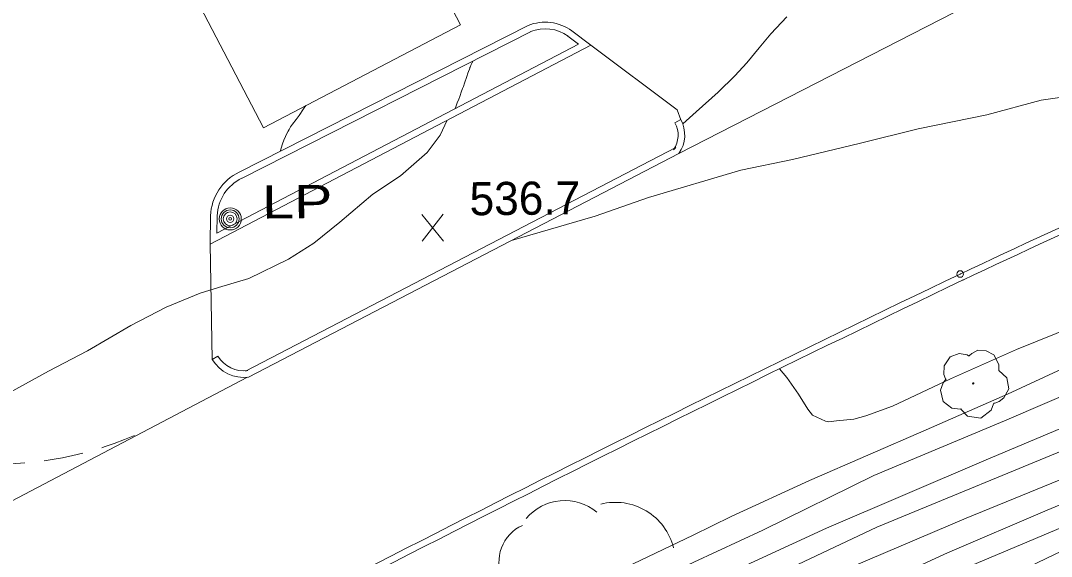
# Model space of a CAD drawing. Extents: x 2361284 to 2366480, y 6976556 to 6985346.
# Drawn here: x 2361781.5 to 2361931, y 6977872.8 to 6977950.5 of the extents above; entities that cross this region are included whole.
import ezdxf

# ---------------------------------------------------------------- set-up
doc = ezdxf.new("R2010")
doc.units = 0
doc.header["$LTSCALE"] = 1.9
doc.header["$PDMODE"] = 32
doc.header["$PDSIZE"] = 0.95
doc.linetypes.add('MEDIUM_DASHED', pattern=[4.5, 3, -1.5])
for name, color, linetype, lineweight in [('12', 7, 'Continuous', 13), ('13', 7, 'Continuous', 13), ('16', 7, 'Continuous', 13), ('3', 7, 'Continuous', 13), ('4', 7, 'Continuous', 13), ('7', 7, 'Continuous', 13)]:
    doc.layers.add(name, color=color, linetype=linetype, lineweight=lineweight)

msp = doc.modelspace()

# ---------------------------------------------------------------- linework, layer by layer
at = {"layer": '12'}
for p, q in [((2361842.837, 6977918.546), (2361839.72, 6977922.397)), ((2361839.757, 6977918.517), (2361842.8, 6977922.426))]:
    msp.add_line(p, q, dxfattribs=at)
for points in [[(2362093.556, 6977956.17), (2362077.501, 6977950.347), (2362070.332, 6977947.008), (2362056.988, 6977942.122), (2362046.038, 6977937.867), (2362033.849, 6977933.511), (2362019.879, 6977928.208), (2362006.256, 6977922.178), (2361992.43, 6977916.325), (2361974.78, 6977908.978), (2361958.025, 6977901.959), (2361940.831, 6977894.934), (2361921.208, 6977886.707), (2361898.389, 6977876.93), (2361884.24, 6977870.425), (2361866.365, 6977861.504), (2361851.278, 6977854.672), (2361843.365, 6977850.805), (2361827.47, 6977842.824), (2361810.049, 6977834.468), (2361794.531, 6977826.68), (2361779.664, 6977819.038)], [(2362124.692, 6977955.716), (2362110.277, 6977950.008), (2362094.607, 6977943.529), (2362079.148, 6977936.962), (2362066.342, 6977932.28), (2362049.089, 6977925.225), (2362033.344, 6977918.304), (2362016.229, 6977911.212), (2361994.993, 6977901.29), (2361976.969, 6977893.317), (2361961.828, 6977886.873), (2361954.042, 6977883.37), (2361937.192, 6977875.859), (2361919.631, 6977867.461), (2361903.503, 6977860.737), (2361885.256, 6977852.954), (2361865.039, 6977843.181), (2361853.513, 6977837.371), (2361837.786, 6977829.67), (2361813.148, 6977817.746), (2361796.094, 6977809.504), (2361793.059, 6977807.944)]]:
    msp.add_lwpolyline(points, dxfattribs=at)
at = {"layer": '13'}
for points in [[(2362096.01, 6977955.783), (2362077.231, 6977948.194), (2362059.222, 6977940.692), (2362036.296, 6977932.844), (2362017.578, 6977925.056), (2361984.439, 6977910.02), (2361966.622, 6977902.32), (2361935.713, 6977889.455), (2361905.688, 6977877.07), (2361850.225, 6977850.87), (2361828.276, 6977840.141), (2361808.082, 6977830.968), (2361792.767, 6977822.863), (2361782.8, 6977817.318)], [(2362098.482, 6977954.536), (2362075.813, 6977944.92), (2362060.829, 6977938.958), (2362043.877, 6977932.736), (2362025.836, 6977925.384), (2362007.067, 6977916.735), (2361989.219, 6977909.015), (2361964.826, 6977897.693), (2361940.284, 6977887.238), (2361918.617, 6977878.393), (2361897.173, 6977869.228), (2361874.24, 6977857.739), (2361857.389, 6977849.328), (2361833.844, 6977838.174), (2361819.72, 6977831.099), (2361803.528, 6977822.955), (2361795.971, 6977819.363), (2361776.151, 6977808.783), (2361765.756, 6977801.874), (2361761.279, 6977798.342)], [(2362114.806, 6977954.312), (2362094.973, 6977947.073), (2362076.52, 6977939.897), (2362055.995, 6977931.891), (2362035.066, 6977922.282), (2362018.829, 6977915.476), (2361993.333, 6977904.394), (2361977.95, 6977897.337), (2361952.282, 6977886.452), (2361938.208, 6977879.429), (2361919.173, 6977871.437), (2361904.402, 6977865.036), (2361880.4, 6977854.598), (2361853.616, 6977841.242), (2361835.322, 6977832.148), (2361814.531, 6977821.6), (2361799.162, 6977814.043), (2361793.081, 6977810.925)], [(2362101.969, 6977952.809), (2362085.599, 6977946.544), (2362073.66, 6977942.001), (2362061.134, 6977936.28), (2362044.047, 6977929.538), (2362032.571, 6977924.908), (2362015.5, 6977917.485), (2361997.658, 6977909.246), (2361982.144, 6977902.178), (2361963.433, 6977893.719), (2361944.262, 6977885.317), (2361930.405, 6977879.555), (2361915.955, 6977873.356), (2361894.557, 6977863.542), (2361876.044, 6977855.227), (2361860.426, 6977847.627), (2361842.154, 6977838.423), (2361828.906, 6977831.687), (2361813.54, 6977823.83), (2361799.326, 6977816.775), (2361783.86, 6977808.947), (2361775.254, 6977804.164), (2361767.436, 6977798.711), (2361762.503, 6977795.804)], [(2362075.993, 6977952.222), (2362061.551, 6977947.145), (2362043.404, 6977940.442), (2362031.379, 6977935.628), (2362016.266, 6977929.444), (2361997.582, 6977922.566), (2361979.702, 6977916.094), (2361961.518, 6977907.912), (2361943.426, 6977900.73), (2361924.183, 6977892.465), (2361905.247, 6977884.556), (2361889.172, 6977876.633), (2361879.135, 6977872.006), (2361863.375, 6977864.526), (2361845.945, 6977856.041), (2361828.681, 6977847.965), (2361817.608, 6977842.86), (2361801.802, 6977835.159), (2361791.034, 6977829.546), (2361773.513, 6977820.03), (2361765.722, 6977814.895), (2361759.259, 6977808.823), (2361757.322, 6977806.544)], [(2361877.541, 6977935.525), (2361879.494, 6977937.264), (2361882.657, 6977940.134), (2361885.075, 6977942.477), (2361886.818, 6977944.393), (2361888.617, 6977946.571), (2361890.338, 6977948.587), (2361892.615, 6977951.059)], [(2361983.898, 6977942.796), (2361982.977, 6977944.908), (2361981.974, 6977946.268), (2361980.548, 6977948.065), (2361979.198, 6977949.122), (2361975.078, 6977950.203), (2361971.137, 6977950.115), (2361968.144, 6977949.387), (2361957.988, 6977945.8), (2361953.264, 6977944.155), (2361944.926, 6977941.685), (2361938.29, 6977940.243), (2361929.51, 6977938.969), (2361921.622, 6977936.824), (2361911.7, 6977934.81), (2361903.319, 6977932.71), (2361893.442, 6977930.376), (2361885.965, 6977928.805), (2361872.572, 6977924.867), (2361864.828, 6977922.173), (2361852.73, 6977918.637)], [(2361847.143, 6977944.666), (2361846.968, 6977944.319), (2361846.882, 6977944.146), (2361846.799, 6977943.971), (2361846.758, 6977943.883), (2361846.707, 6977943.765), (2361846.682, 6977943.706), (2361846.645, 6977943.617), (2361846.594, 6977943.481), (2361846.466, 6977943.123), (2361846.383, 6977942.884), (2361846.219, 6977942.404), (2361845.894, 6977941.444), (2361845.73, 6977940.965), (2361845.618, 6977940.647), (2361845.561, 6977940.488), (2361845.474, 6977940.25), (2361845.198, 6977939.505), (2361845.059, 6977939.133), (2361844.849, 6977938.575), (2361844.636, 6977938.019), (2361844.528, 6977937.741)], [(2361822.893, 6977938.175), (2361822.566, 6977937.688), (2361821.897, 6977936.726), (2361821.49, 6977936.183), (2361820.933, 6977935.468), (2361820.672, 6977935.094), (2361820.446, 6977934.726), (2361820.307, 6977934.475), (2361820.051, 6977933.962), (2361819.934, 6977933.7), (2361819.717, 6977933.169), (2361819.519, 6977932.63), (2361819.155, 6977931.54)], [(2361843.364, 6977936.05), (2361842.385, 6977933.911), (2361840.488, 6977931.402), (2361836.631, 6977927.976), (2361832.596, 6977925.357), (2361827.794, 6977921.261), (2361824.053, 6977918.215), (2361820.395, 6977915.91), (2361814.63, 6977913.115), (2361810.213, 6977911.794), (2361807.551, 6977911.008), (2361802.63, 6977908.941), (2361797.494, 6977906.282), (2361791.209, 6977902.623), (2361785.568, 6977899.669), (2361779.887, 6977896.564)], [(2361940.42, 6977908.671), (2361925.954, 6977902.824), (2361916.355, 6977898.582), (2361907.941, 6977894.621), (2361904.084, 6977893.204), (2361902.339, 6977892.708), (2361899.851, 6977892.484), (2361898.732, 6977892.363), (2361898.251, 6977892.459), (2361896.344, 6977893.301), (2361895.656, 6977894.154), (2361894.325, 6977896.362), (2361892.612, 6977898.767), (2361891.59, 6977900.037)], [(2361940.567, 6977903.743), (2361924.637, 6977896.33), (2361912.835, 6977891.197), (2361895.904, 6977883.837), (2361884.572, 6977878.609), (2361879.038, 6977875.896), (2361863.756, 6977868.63), (2361856.078, 6977865.217), (2361841.974, 6977858.302), (2361827.747, 6977851.567), (2361817.219, 6977846.986), (2361806.908, 6977841.858), (2361795.982, 6977836.084), (2361783.383, 6977829.693), (2361771.209, 6977822.588), (2361765.16, 6977819.29), (2361758.533, 6977814.857), (2361755.554, 6977811.578), (2361753.005, 6977806.093)]]:
    msp.add_lwpolyline(points, dxfattribs=at)
at = {"layer": '16'}
for points in [[(2361915.705, 6977898.476), (2361915.725, 6977898.487), (2361915.645, 6977898.556), (2361915.409, 6977899.184), (2361915.446, 6977900.464), (2361916.334, 6977901.763), (2361917.64, 6977902.245), (2361918.761, 6977902.056), (2361918.993, 6977901.928), (2361919.063, 6977901.928), (2361919.112, 6977901.969), (2361919.46, 6977902.262), (2361920.325, 6977902.711), (2361921.536, 6977902.642), (2361922.652, 6977902.053), (2361923.385, 6977900.63), (2361923.393, 6977899.77)], [(2361923.383, 6977899.789), (2361924.523, 6977898.73), (2361924.809, 6977897.143), (2361924.101, 6977895.816), (2361923.446, 6977895.27), (2361922.778, 6977895.053), (2361922.628, 6977895.042), (2361922.609, 6977894.932), (2361922.288, 6977894.029), (2361920.749, 6977892.864), (2361918.856, 6977893.146), (2361917.957, 6977894.088), (2361917.886, 6977894.217), (2361917.766, 6977894.196), (2361916.555, 6977894.314), (2361915.285, 6977895.312), (2361914.94, 6977896.949), (2361915.31, 6977897.973), (2361915.636, 6977898.416), (2361915.705, 6977898.466)]]:
    msp.add_lwpolyline(points, dxfattribs=at)
msp.add_circle((2361919.671, 6977897.904), 0.1, dxfattribs=at)
for centre, radius, start, end in [((2361860.434, 6977873.672), 7.263, 50.29176, 140.29176), ((2361867.763, 6977871.96), 8.711, 14.08274, 104.08274), ((2361856.691, 6977872.057), 5.804, 114.54802, 204.54802)]:
    msp.add_arc(centre, radius, start, end, dxfattribs=at)
at = {"layer": '3'}
for p, q in [((2361876.992, 6977931.239), (2361925.656, 6977956.223)), ((2361876.409, 6977935.694), (2361877.255, 6977936.152)), ((2361808.994, 6977918.081), (2361809.322, 6977901.385)), ((2361918.18, 6977912.898), (2361918.185, 6977912.9)), ((2361810.148, 6977901.873), (2361809.322, 6977901.385)), ((2361771.299, 6977876.192), (2361814.416, 6977898.803))]:
    msp.add_line(p, q, dxfattribs=at)
for points in [[(2361855.104, 6977949.782), (2361855.104, 6977949.782), (2361813.215, 6977928.523)], [(2361809.074, 6977922.223), (2361809.074, 6977922.223), (2361808.994, 6977918.081), (2361864.213, 6977946.949), (2361861.472, 6977948.993), (2361861.472, 6977948.993)], [(2361810.034, 6977922.19), (2361810.034, 6977922.202), (2361809.988, 6977919.682), (2361862.41, 6977947.092), (2361860.899, 6977948.227), (2361860.903, 6977948.22)], [(2361855.468, 6977948.894), (2361855.542, 6977948.926), (2361813.653, 6977927.667)], [(2361864.213, 6977946.949), (2361876.731, 6977937.567), (2361877.275, 6977936.112)], [(2361814.463, 6977899.776), (2361814.148, 6977899.681), (2361876.553, 6977932.095), (2361876.204, 6977931.788)], [(2361814.587, 6977898.824), (2361814.586, 6977898.825), (2361876.992, 6977931.239), (2361876.992, 6977931.239)]]:
    msp.add_lwpolyline(points, dxfattribs=at)
for centre, radius, start, end in [((2362483.249, 6976715.46), 1325.03, 110.41057, 115.26257), ((2362483.249, 6976715.46), 1324.07, 110.41057, 115.26257), ((2361857.586, 6977943.72), 6.551, 53.60891, 112.25919), ((2361857.586, 6977943.72), 5.591, 53.6089, 112.25919), ((2361873.165, 6977933.908), 4.665, 325.10695, 28.75391), ((2361873.165, 6977933.908), 3.705, 325.10696, 28.75392), ((2361816.315, 6977921.975), 7.245, 115.33849, 178.03688), ((2361816.315, 6977921.975), 6.285, 115.33851, 178.0369), ((2363357.615, 6974903.924), 3336.51, 115.56546, 118.22776), ((2363357.615, 6974903.924), 3335.55, 115.56546, 118.22776), ((2361813.9, 6977904.103), 4.364, 210.70833, 277.41594), ((2361813.9, 6977904.103), 5.324, 210.70834, 277.41594)]:
    msp.add_arc(centre, radius, start, end, dxfattribs=at)
at = {"layer": '3', "linetype": 'MEDIUM_DASHED'}
msp.add_arc((2361778.146, 6977936.241), 50, 179.85911, 293.43363, dxfattribs=at)
at = {"layer": '3'}
msp.add_point((2361917.77, 6977913.766), dxfattribs=at)
at = {"layer": '4'}
for radius in [1.6, 1.3, 1, 0.539, 0.192]:
    msp.add_circle((2361811.919, 6977921.76), radius, dxfattribs=at)
at = {"layer": '7'}
msp.add_lwpolyline([(2361845.313, 6977949.889), (2361810.355, 6978016.851), (2361781.795, 6978001.938), (2361816.762, 6977934.977)], close=True, dxfattribs=at)

# ---------------------------------------------------------------- texts
at = {"layer": '12'}
msp.add_text('536.7', height=4.799, rotation=0.545, dxfattribs=at).set_placement((2361846.646, 6977922.271))
at = {"layer": '4', "width": 1.3}
msp.add_text('  LP', height=4.799, rotation=0.545, dxfattribs=at).set_placement((2361811.919, 6977921.76))

doc.saveas('drawing.dxf')
